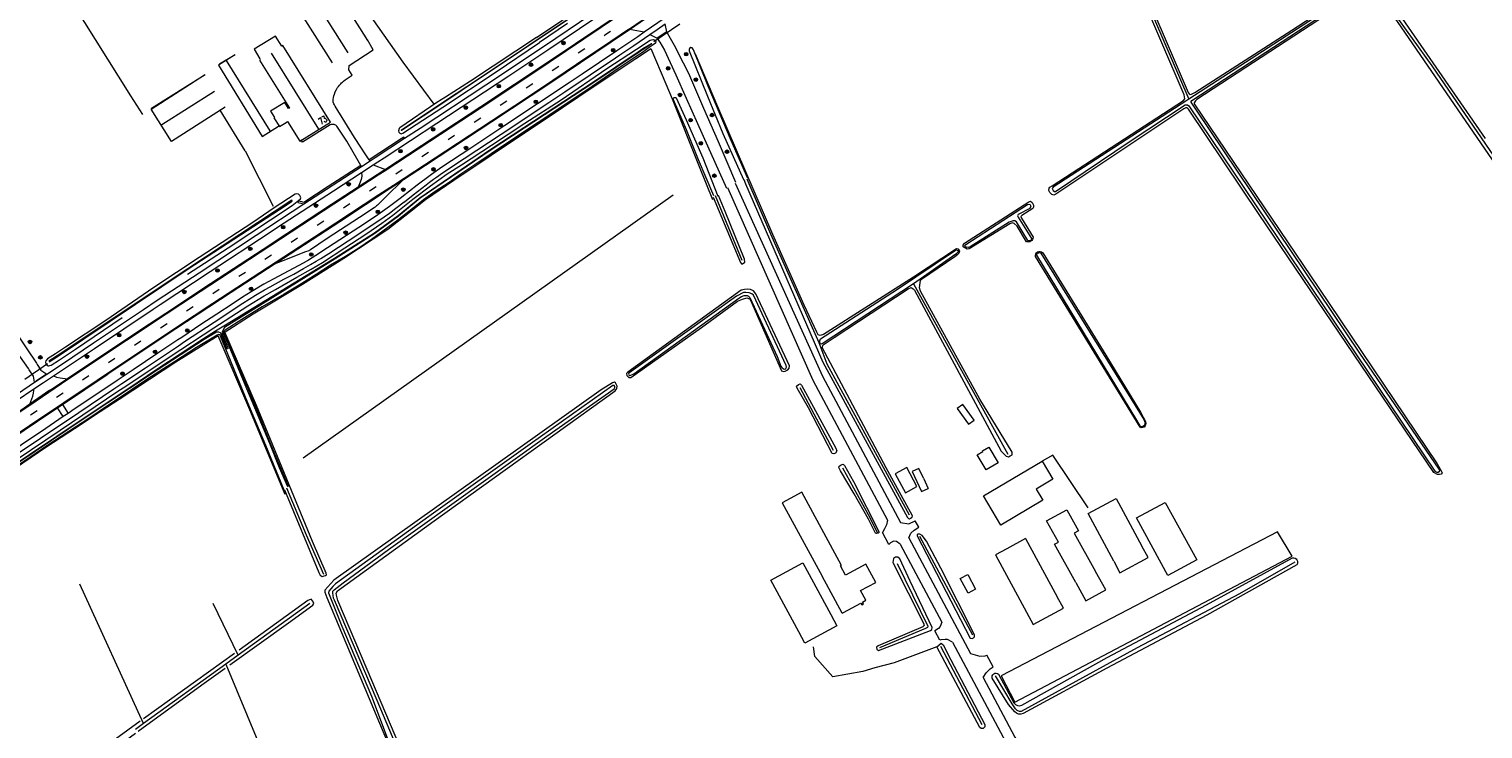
# Model space of a CAD drawing. Extents: x 177628 to 188968, y 384226 to 390673.
# Tile 370 of 393: x 186249 to 186807, y 388112 to 388380. Entities that reach past the tile are written whole.
import ezdxf

# ---------------------------------------------------------------- set-up
doc = ezdxf.new("R2010")
doc.units = 0
doc.linetypes.add('VW-3-9_STREEP', pattern=[12, 3, -9])
for name, color, linetype, lineweight in [('2901', 253, 'Continuous', 13), ('4502', 253, 'Continuous', 13), ('B-AF-CULT-GD', 253, 'HEKWERK', 13), ('B-AF-RAST-GD', 253, 'HEKWERK', 13), ('B-BP-BOOM-GD', 253, 'Continuous', 13), ('B-GB-BOUW-GD', 14, 'Continuous', 13), ('B-GB-NOKL-GD', 14, 'Continuous', 13), ('B-MK-ASSTRP-GD', 253, 'VW-3-9_STREEP', 13), ('B-MK-DRIEH-GD', 253, 'VW-HAAIETAND50-L-B', 13), ('B-MK-STRP-GD', 253, 'Continuous', 13), ('B-TR-SLOO-GD', 253, 'Continuous', 13), ('B-VH-FPAD-GD', 8, 'Continuous', 13), ('B-VH-GOOT-GD', 253, 'Continuous', 13), ('B-VH-HFDR-GD', 8, 'Continuous', 13), ('B-VH-MATE-GD', 253, 'Continuous', 13), ('B-VH-OVRG-GD', 8, 'Continuous', 13), ('B-VH-PRKS-GD', 8, 'Continuous', 13), ('B-WT-HDUIK-GD', 253, 'Continuous', 13), ('B01_D', 14, 'Continuous', 9), ('B01_F', 14, 'Continuous', 9), ('B01_T', 14, 'Continuous', 9), ('B02_F', 14, 'Continuous', 9), ('B02_T', 14, 'Continuous', 9), ('B03_F', 14, 'Continuous', 9), ('B11_F', 14, 'Continuous', 9), ('B11_S', 14, 'Continuous', 9), ('B14_F', 14, 'Continuous', 9), ('T02_F', 253, 'RASTER', 9), ('T03_F', 253, 'Continuous', 9), ('T04_F', 253, 'HAAG', 9), ('T07_F', 253, 'Continuous', 9), ('T09_F', 253, 'Continuous', 9), ('T22_F', 253, 'Continuous', 9), ('V06_F', 8, 'Continuous', 9), ('V06_T', 8, 'Continuous', 9), ('W01_F', 253, 'Continuous', 9)]:
    doc.layers.add(name, color=color, linetype=linetype, lineweight=lineweight)
doc.styles.add('ROMANS', font='ROMANS.shx', dxfattribs={"oblique": 45})
doc.linetypes.add('HAAG', pattern='A,4,-1,[5,TOPOCAD.SHX,S=0.35,R=0,X=-0.35,Y=-0.35],-1', length=6)
doc.linetypes.add('HEKWERK', pattern='A,7,-1.5,[1,ProvNB.shx,S=0.75,R=0,X=0,Y=0],-1.5', length=10)
doc.linetypes.add('RASTER', pattern='A,4,-1,[4,TOPOCAD.SHX,S=0.5,R=0,X=-0.5,Y=0],-1', length=6)
doc.linetypes.add('VW-HAAIETAND50-L-B', pattern='A,0,-0.5,[138,NLCS.SHX,S=1,R=0,X=-0.625,Y=0],-0.5', length=1)

# ---------------------------------------------------------------- blocks, each defined once
blk = doc.blocks.new('2901_2901', base_point=(177628.113717, 385871.174588))
at = {"layer": '2901'}
for radius in [0.675, 0.45, 0.225]:
    blk.add_circle((177628.113717, 385871.174588), radius, dxfattribs=at)

msp = doc.modelspace()

# ---------------------------------------------------------------- linework, layer by layer
at = {"layer": 'B-AF-CULT-GD', "flags": 128}
msp.add_lwpolyline([(186331.495, 388333.715), (186342.258, 388312.368)], dxfattribs=at)
at = {"layer": 'B-AF-RAST-GD', "flags": 128}
for points in [[(186369.255, 388400.197), (186392.034, 388367.742), (186403.83, 388351.594)], [(186447.018, 388346.097), (186465.849, 388358.773), (186481.47, 388369.16), (186483.207, 388370.321), (186487.202, 388372.989), (186493.005, 388359.38), (186495.376, 388353.685)], [(186495.376, 388353.685), (186505.793, 388327.594), (186510.88, 388314.954)], [(186331.495, 388333.715), (186321.833, 388349.286)], [(186348.097, 388204.592), (186340.821, 388222.217), (186332.876, 388241.876), (186326.098, 388257.482), (186323.404, 388263.859), (186334.498, 388271.022), (186353.501, 388282.481), (186369.38, 388292.396), (186386.18, 388303.597), (186394.508, 388310.041), (186400.736, 388314.98), (186411.607, 388322.405), (186421.601, 388329.064), (186430.254, 388334.991), (186447.018, 388346.097)], [(186346.862, 388201.645), (186333.269, 388234.134), (186321.129, 388262.547), (186304.793, 388252.483), (186294.763, 388245.891), (186288.293, 388241.624), (186285.611, 388239.856), (186275.768, 388233.412), (186265.97, 388226.847), (186255.387, 388219.919), (186243.251, 388211.833), (186232.686, 388204.867), (186226.191, 388200.452), (186216.461, 388193.786), (186208.098, 388188.316)]]:
    msp.add_lwpolyline(points, dxfattribs=at)
at = {"layer": 'B-GB-BOUW-GD', "flags": 128}
for points in [[(186364.957, 388367.501), (186336.364, 388412.837), (186344.513, 388418.078), (186342.536, 388421.22), (186347.832, 388424.579), (186378.375, 388376.008)], [(186337.021, 388368.524), (186348.453, 388350.038), (186348.097, 388349.87), (186346.626, 388352.273), (186341.234, 388348.873), (186342.745, 388346.469), (186342.486, 388346.29), (186344.608, 388342.984), (186347.147, 388344.597), (186347.704, 388344.916), (186352.454, 388337.31), (186364.185, 388344.616), (186345.933, 388374.104), (186345.588, 388373.921), (186343.126, 388377.758), (186334.896, 388372.672), (186337.124, 388368.972), (186337.271, 388368.718)], [(186327.383, 388370.39), (186321.2, 388366.583), (186337.969, 388339.207), (186344.213, 388343.106)], [(186323.784, 388350.464), (186303.19, 388337.283), (186295.363, 388349.697), (186315.85, 388362.829)]]:
    msp.add_lwpolyline(points, dxfattribs=at)
at = {"layer": 'B-GB-NOKL-GD', "flags": 128}
for points in [[(186370.961, 388371.354), (186342.524, 388416.512)], [(186341.495, 388371.121), (186359.563, 388341.951)], [(186341.058, 388341.369), (186324.33, 388368.31)], [(186319.701, 388356.493), (186299.472, 388343.602)]]:
    msp.add_lwpolyline(points, dxfattribs=at)
at = {"layer": 'B-MK-ASSTRP-GD', "flags": 128}
msp.add_lwpolyline([(183944.412, 387070.458), (183952.02, 387071.296), (183963.432, 387072.6), (183973.755, 387073.811), (183985.142, 387075.148), (183997.902, 387076.643), (184007.149, 387077.803), (184012.738, 387078.504), (184015.866, 387078.896), (184023.787, 387079.902), (184031.733, 387080.99), (184038.514, 387081.946), (184046.324, 387083.075), (184052.616, 387084.079), (184062.372, 387085.69), (184070.358, 387087.095), (184078.883, 387088.72), (184087.355, 387090.364), (184096.7, 387092.235), (184103.899, 387093.77), (184111.252, 387095.404), (184111.425, 387095.442), (184123.771, 387098.311), (184141.375, 387102.722), (184156.811, 387106.905), (184172.406, 387111.313), (184186.27, 387115.349), (184204.637, 387120.724), (184207.727, 387121.634), (184232.843, 387129.032), (184261.594, 387137.507), (184282.846, 387143.719), (184303.661, 387149.86), (184329.525, 387157.49), (184363.913, 387167.629), (184386.852, 387174.392), (184399.561, 387178.199), (184421.138, 387184.662), (184444.005, 387191.692), (184478.045, 387202.775), (184494.748, 387208.642), (184494.795, 387208.659), (184523.173, 387218.628), (184556.574, 387231.119), (184568.123, 387235.659), (184581.873, 387241.073), (184588.922, 387243.903), (184593.818, 387245.869), (184604.923, 387250.423), (184615.77, 387254.954), (184627.213, 387259.841), (184637.793, 387264.424), (184640.053, 387265.403), (184649.118, 387269.411), (184659.082, 387273.839), (184668.953, 387278.291), (184679.316, 387283.034), (184680.524, 387283.598), (184689.441, 387287.756), (184701.045, 387293.259), (184707.642, 387296.431), (184711.53, 387298.3), (184722.574, 387303.686), (184732.981, 387308.85), (184744.376, 387314.625), (184757.465, 387321.371), (184764.891, 387325.23), (184769.978, 387327.929), (184772.279, 387329.149), (184779.804, 387333.137), (184788.663, 387337.88), (184796.924, 387342.374), (184806.667, 387347.717), (184820.048, 387355.183), (184832.827, 387362.444), (184841.52, 387367.432), (184852.236, 387373.672), (184857.149, 387376.589), (184862.643, 387379.851), (184875.281, 387387.456), (184888.489, 387395.43), (184901.182, 387403.142), (184912.27, 387409.862), (184924.556, 387417.313), (184935.934, 387424.236), (184942.669, 387428.329), (184949.693, 387432.598), (184962.622, 387440.407), (184975.889, 387448.482), (184988.19, 387455.933), (185001.979, 387464.296), (185015.043, 387472.229), (185028.182, 387480.188), (185030.347, 387481.499), (185044.149, 387489.84), (185073.274, 387507.538), (185096.242, 387521.471), (185113.689, 387532.026), (185114.259, 387532.371), (185120.036, 387535.878), (185131.893, 387543.117), (185146.548, 387552), (185161.393, 387560.989), (185172.777, 387567.864), (185182.893, 387573.996), (185193.695, 387580.423), (185199.264, 387583.686), (185204.585, 387586.804), (185212.923, 387591.643), (185221.14, 387596.338), (185232.105, 387602.57), (185240.882, 387607.498), (185249.419, 387612.192), (185257.663, 387616.673), (185269.427, 387623.04), (185286.671, 387632.329), (185294.499, 387636.546), (185316.587, 387648.416), (185329.692, 387655.461), (185348.253, 387665.478), (185369.366, 387676.846), (185374.563, 387679.641), (185390.424, 387688.172), (185400.986, 387693.869), (185422.114, 387705.266), (185443.177, 387716.608), (185462.76, 387727.158), (185466.73, 387729.298), (185497.075, 387745.679), (185513.336, 387754.404), (185525.616, 387760.989), (185535.704, 387766.436), (185545.139, 387771.54), (185550.773, 387774.601), (185554.252, 387776.491), (185561.636, 387780.477), (185568.948, 387784.48), (185577.123, 387788.996), (185586.07, 387793.974), (185595.122, 387799.084), (185603.096, 387803.642), (185613.748, 387809.838), (185622.033, 387814.709), (185629.021, 387818.899), (185635.198, 387822.604), (185637.515, 387824.01), (185644.061, 387827.983), (185652.489, 387833.182), (185661.818, 387838.964), (185670.926, 387844.668), (185679.882, 387850.337), (185691.271, 387857.643), (185699.088, 387862.764), (185706.4, 387867.567), (185719.727, 387876.444), (185721.675, 387877.754), (185729.973, 387883.334), (185732.242, 387884.86), (185738.299, 387888.973), (185757.89, 387902.042), (185765.768, 387907.38), (185804.927, 387933.722), (185805.444, 387934.069), (185845.245, 387960.79), (185875.094, 387980.841), (185887.944, 387989.473), (185905.016, 388000.94), (185940.462, 388024.767), (185970.341, 388044.898), (185970.919, 388045.287), (185982.816, 388053.292), (186020.236, 388078.437), (186053.905, 388101.084), (186060.105, 388105.254), (186099.969, 388132.042), (186136.894, 388156.876), (186139.014, 388158.302), (186178.944, 388185.13), (186211.32, 388206.914), (186219.794, 388212.613), (186258.815, 388238.852), (186294.99, 388263.063), (186302.966, 388268.318), (186324.939, 388282.795), (186354.934, 388302.418), (186384.967, 388322.047), (186386.61, 388323.124), (186415.006, 388341.733), (186447.357, 388363.161), (186469.928, 388378.422), (186487.988, 388390.634), (186522.539, 388414.381), (186552.061, 388434.794), (186552.375, 388435.011), (186591.589, 388462.132), (186621.245, 388482.669), (186634.606, 388491.916), (186650.955, 388503.231), (186680.626, 388523.721), (186716.861, 388548.786), (186720.265, 388551.141), (186761.12, 388579.373), (186799.113, 388605.659), (186800.413, 388606.558), (186843.546, 388636.4), (186881.346, 388662.561), (186902.899, 388677.477), (186914.87, 388685.771), (186928.834, 388695.48), (186943.945, 388706.066), (186956.492, 388714.945), (186962.785, 388719.488), (186972.094, 388726.208), (186986.385, 388736.608), (186999.405, 388746.231), (187012.404, 388755.989), (187025.791, 388766.134), (187038.048, 388775.406), (187042.93, 388779.107), (187049.596, 388784.161), (187059.688, 388791.795), (187070.007, 388799.64), (187080.386, 388807.484), (187091.627, 388815.999), (187104.113, 388825.452), (187116.189, 388834.57), (187122.69, 388839.475), (187124.579, 388840.901), (187128.403, 388843.794), (187136.942, 388850.255), (187152.391, 388861.968), (187156.649, 388865.209), (187165.198, 388871.66), (187172.972, 388877.552), (187180.679, 388883.391), (187187.857, 388888.815), (187194.476, 388893.815), (187200.809, 388898.618), (187202.426, 388899.838), (187207.173, 388903.419), (187213.258, 388907.982), (187220.155, 388913.104), (187226.601, 388917.892), (187234.132, 388923.385), (187241.035, 388928.349), (187247.153, 388932.714), (187253.715, 388937.328), (187259.552, 388941.389), (187265.664, 388945.606), (187271.763, 388949.75), (187279.179, 388954.712), (187284.034, 388957.938), (187288.001, 388960.573), (187296.417, 388966.088), (187304.113, 388971.043), (187312.488, 388976.371), (187321.175, 388981.845), (187329.2, 388986.794), (187336.423, 388991.171), (187347.234, 388997.666), (187355.385, 389002.491), (187364.617, 389007.889), (187369.274, 389010.564), (187373.351, 389012.906), (187383.55, 389018.746), (187391.354, 389023.182), (187399.729, 389027.947), (187409.043, 389033.149), (187417.7, 389037.939), (187425.952, 389042.506), (187435.215, 389047.522), (187443.298, 389051.859), (187449.185, 389054.994), (187456.297, 389058.639), (187463.273, 389062.161), (187471.291, 389066.134), (187479.197, 389069.969), (187486.731, 389073.532), (187495.836, 389077.681), (187502.129, 389080.449), (187505.366, 389081.872), (187515.302, 389086.134), (187524.74, 389090.108), (187533.55, 389093.818), (187544.216, 389098.293), (187548.392, 389100.027), (187552.912, 389101.905), (187561.746, 389105.557), (187569.799, 389108.937), (187579.694, 389113.029), (187589.404, 389117.045), (187600.626, 389121.678), (187611.176, 389126.036), (187620.579, 389129.941), (187627.506, 389132.811), (187635.464, 389136.159), (187640.702, 389138.397), (187642.123, 389139.004), (187649.209, 389142.094), (187655.76, 389144.998), (187661.931, 389147.773), (187666.965, 389150.098), (187673.133, 389153.049), (187678.06, 389155.479), (187685.805, 389159.33), (187693.353, 389163.127), (187700.589, 389166.873), (187710.043, 389171.904), (187717.972, 389176.292), (187724.462, 389179.979), (187729.627, 389183.021), (187730.532, 389183.554), (187736.361, 389187.049), (187741.741, 389190.353), (187747.177, 389193.778), (187753.716, 389197.979), (187760.089, 389202.175), (187766.168, 389206.249), (187773.118, 389210.99), (187778.727, 389214.924), (187784.459, 389219.069), (187789.352, 389222.66), (187795.124, 389226.932), (187800.154, 389230.719), (187806.175, 389235.283), (187811.497, 389239.481), (187812.14, 389239.988), (187816.945, 389243.825), (187823.942, 389249.6), (187830.458, 389254.877), (187837.294, 389260.699), (187843.444, 389266.007), (187848.199, 389270.121), (187854.933, 389275.94), (187861.712, 389281.812), (187869.164, 389288.253), (187876.351, 389294.48), (187884.405, 389301.452), (187887.829, 389304.422), (187888.334, 389304.861), (187889.364, 389305.754), (187892.772, 389308.696), (187897.265, 389312.503), (187901.072, 389315.671), (187905.63, 389319.389), (187910.153, 389323.072), (187914.275, 389326.394), (187918.745, 389329.944), (187922.394, 389332.834), (187926.332, 389335.907), (187929.595, 389338.428), (187933.176, 389341.134), (187936.658, 389343.755), (187940.773, 389346.797), (187945.751, 389350.425), (187949.016, 389352.775), (187952.932, 389355.569), (187956.47, 389358.093), (187959.735, 389360.384), (187964.174, 389363.496), (187967.993, 389366.149), (187971.877, 389368.808), (187976.082, 389371.666), (187982.065, 389375.666)], dxfattribs=at)
at = {"layer": 'B-MK-DRIEH-GD', "flags": 128}
for points in [[(186254.763, 388247.63), (186251.181, 388245.245)], [(186256.467, 388241.685), (186250.179, 388237.445)]]:
    msp.add_lwpolyline(points, dxfattribs=at)
at = {"layer": 'B-MK-STRP-GD', "flags": 128}
for points in [[(186448.194, 388367.679), (186468.115, 388381.101), (186474.678, 388385.523), (186497.802, 388401.31), (186520.714, 388417.087), (186543.655, 388432.963), (186550.51, 388437.705), (186570.034, 388451.21), (186593.853, 388467.696), (186617.181, 388483.839), (186632.745, 388494.607), (186638.076, 388498.295), (186664.205, 388516.366), (186677.097, 388525.272)], [(186478.566, 388380.23), (186493.487, 388390.38)], [(186478.566, 388380.23), (186471.797, 388375.659), (186458.708, 388366.822), (186449.543, 388360.676)], [(186263.442, 388245.929), (186285.917, 388260.969), (186301.156, 388271.056), (186306.768, 388274.77), (186325.33, 388286.966), (186345.046, 388299.891), (186365.511, 388313.28), (186382.53, 388324.396), (186384.805, 388325.883), (186402.352, 388337.354), (186422.063, 388350.315), (186437.259, 388360.358), (186448.194, 388367.679)], [(186449.543, 388360.676), (186434.92, 388350.956), (186408.463, 388333.511), (186388.393, 388320.397), (186382.828, 388316.761), (186360.991, 388302.484), (186343.366, 388290.949), (186319.098, 388275.033), (186304.775, 388265.584), (186295.46, 388259.439), (186274.651, 388245.514), (186248.719, 388228.097), (186230.735, 388215.991), (186221.633, 388209.878), (186213.666, 388204.528)], [(186248.809, 388236.04), (186263.442, 388245.929)], [(186211.957, 388211.29), (186217.967, 388215.33), (186238.917, 388229.412), (186248.809, 388236.04)]]:
    msp.add_lwpolyline(points, dxfattribs=at)
at = {"layer": 'B-TR-SLOO-GD', "flags": 128}
for points in [[(186580.053, 388469.703), (186580.228, 388469.448), (186570.927, 388462.727), (186552.551, 388450.232), (186546.867, 388446.358), (186523.736, 388430.554), (186483.919, 388403.344), (186476.856, 388398.512), (186440.527, 388374.148), (186421.016, 388361.124), (186408.049, 388352.535), (186391.504, 388341.41), (186391.383, 388341.593), (186407.937, 388352.785), (186421.003, 388361.305), (186440.393, 388374.272), (186476.692, 388398.733), (186483.825, 388403.486), (186523.59, 388430.766), (186546.645, 388446.533), (186552.408, 388450.474), (186570.736, 388463.005)], [(186443.296, 388377.19), (186463.192, 388390.476)], [(186455.223, 388382.566), (186444.448, 388375.309)], [(186237.745, 388209.717), (186269.979, 388231.32), (186286.812, 388242.564), (186297.566, 388249.748), (186315.481, 388261.596), (186320.076, 388264.543), (186321.999, 388265.717), (186323.867, 388266.782), (186365.789, 388292.397), (186381.135, 388302.194), (186390.136, 388308.799), (186398.463, 388315.638), (186425.409, 388334.065), (186438.431, 388342.576), (186465.121, 388360.16), (186482.278, 388371.697), (186484.083, 388372.911), (186487.476, 388374.889), (186487.589, 388374.693), (186484.302, 388372.575), (186482.496, 388371.375), (186465.313, 388359.96), (186438.593, 388342.359), (186425.5, 388333.768), (186398.625, 388315.421), (186390.286, 388308.536), (186381.268, 388301.961), (186365.985, 388292.122), (186323.47, 388265.782), (186322.468, 388263.953), (186322.659, 388263.477), (186324.977, 388257.712)], [(186443.296, 388377.19), (186435.318, 388371.921), (186417.906, 388360.449), (186408.381, 388354.302), (186405.065, 388352.247), (186390.801, 388342.45), (186390.573, 388342.19), (186390.264, 388341.341), (186390.433, 388340.77), (186390.806, 388340.383), (186391.35, 388340.224), (186391.958, 388340.447), (186407.285, 388350.445), (186427.405, 388363.771), (186444.448, 388375.309)], [(186452.829, 388353.297), (186470.338, 388365.238), (186481.638, 388372.646), (186486.939, 388376.122), (186487.506, 388376.339), (186488.172, 388376.393), (186488.698, 388376.201), (186488.999, 388375.983), (186489.17, 388375.498), (186488.934, 388375.029), (186488.107, 388374.306), (186486.564, 388373.303), (186483.94, 388371.442), (186482.911, 388370.759), (186480.731, 388369.314), (186474.703, 388365.265), (186464.642, 388358.422), (186451.841, 388349.765)], [(186524.383, 388323.009), (186518.018, 388337.602), (186509.172, 388358.482), (186503.508, 388372.501), (186503.092, 388373.211), (186502.577, 388373.301), (186502.091, 388372.927), (186501.968, 388372.528), (186501.86, 388372.035), (186508.923, 388354.646), (186514.831, 388340.265), (186522.773, 388322.588)], [(186218.223, 388197.889), (186238.106, 388211.336), (186260.411, 388226.424), (186282.535, 388241.295), (186285.605, 388243.331), (186302.666, 388254.649), (186319.439, 388265.721), (186332.423, 388274.072), (186338.754, 388277.93), (186343.16, 388280.399), (186351.32, 388285.131), (186356.774, 388288.25), (186361.115, 388290.764), (186369.719, 388296.425), (186377.783, 388301.64), (186383.93, 388305.817), (186388.166, 388308.889), (186395.885, 388315.05), (186402.583, 388320.156), (186408.975, 388324.772), (186414.461, 388328.24), (186426.027, 388335.863), (186438.788, 388344.334), (186452.829, 388353.297)], [(186511.337, 388316.424), (186505.553, 388330.247), (186500.827, 388341.726), (186495.836, 388353.211), (186495.765, 388353.601), (186495.98, 388354.091), (186496.652, 388354.174), (186496.953, 388353.985), (186500.767, 388345.506), (186507.1, 388330.921), (186512.866, 388316.227)], [(186451.841, 388349.765), (186436.042, 388339.297), (186425.874, 388332.482), (186419.671, 388328.225), (186414.284, 388324.714), (186409.725, 388321.554), (186404.426, 388318.065), (186399.918, 388314.836), (186396.09, 388311.828), (186390.058, 388307.066), (186384.37, 388302.794), (186379.943, 388299.631), (186375.121, 388296.289), (186370.013, 388293.089), (186364.27, 388289.696), (186358.745, 388286.128), (186352.142, 388282.045), (186346.49, 388278.559), (186337.983, 388273.701), (186330.181, 388268.847), (186324.14, 388265.026), (186323.608, 388264.618), (186323.18, 388264.121), (186323.071, 388263.865), (186323.049, 388263.716)], [(186309.304, 388286.304), (186324.902, 388296.368), (186349.45, 388312.723), (186352.653, 388315.185), (186352.792, 388315.582), (186352.705, 388316.006), (186352.404, 388316.524), (186351.89, 388316.967), (186351.319, 388317.102), (186350.711, 388317.056), (186342.553, 388311.757), (186334.457, 388306.164), (186313.828, 388292.729), (186296.412, 388281.125), (186277.946, 388268.536), (186262.443, 388258.267), (186258.637, 388255.754), (186255.55, 388253.717), (186254.891, 388253.031), (186254.755, 388252.452), (186254.92, 388251.867), (186255.119, 388251.561), (186255.429, 388251.319), (186255.734, 388251.152), (186256.056, 388251.123), (186256.449, 388251.185), (186256.982, 388251.292), (186260.222, 388253.444), (186266.316, 388257.493), (186284.26, 388269.627)], [(186256.243, 388252.577), (186259.377, 388254.675), (186309.64, 388288.319), (186347.156, 388312.776), (186349.505, 388314.391), (186349.358, 388314.695), (186309.47, 388288.402), (186259.234, 388254.884), (186256.138, 388252.819)], [(186321.747, 388262.931), (186321.709, 388262.986), (186321.417, 388263.087), (186320.979, 388263.027), (186320.661, 388262.923), (186312.789, 388258.13), (186304.311, 388252.663), (186294.039, 388246.076), (186287.824, 388241.922), (186286.868, 388241.282), (186279.013, 388235.99), (186271.41, 388230.866), (186263.805, 388225.834), (186255.287, 388220.308), (186247.113, 388214.793), (186240.514, 388210.344), (186231.913, 388204.539), (186223.361, 388198.893), (186214.259, 388192.721)], [(186324.577, 388257.398), (186323.25, 388260.742), (186322.201, 388263.202), (186321.989, 388263.699), (186321.373, 388263.955), (186320.421, 388264.011), (186315.75, 388261.259), (186297.692, 388249.48), (186287.066, 388242.403), (186270.084, 388231.091), (186237.942, 388209.463)], [(186346.375, 388203.348), (186339.353, 388220.452), (186332.49, 388236.906), (186324.924, 388255.25), (186322.052, 388262.488), (186321.838, 388262.799), (186321.747, 388262.931)], [(186323.049, 388263.716), (186323.111, 388263.57), (186327.135, 388254.116), (186332.032, 388242.362), (186340.756, 388221.351), (186344.545, 388212.005), (186347.768, 388204.698)]]:
    msp.add_lwpolyline(points, dxfattribs=at)
at = {"layer": 'B-VH-FPAD-GD', "flags": 128}
for points in [[(186447.69, 388372.51), (186465.714, 388384.651), (186469.987, 388387.529), (186480.862, 388394.888), (186482.95, 388396.301), (186488.327, 388399.94), (186510.212, 388415.062), (186534.792, 388432.04), (186548.073, 388441.224), (186550.904, 388443.182), (186557.46, 388447.716), (186581.741, 388464.457), (186592.094, 388471.629), (186595.747, 388474.16), (186599.005, 388476.416), (186620.723, 388491.439), (186630.33, 388498.1), (186648.94, 388511.004), (186668.934, 388524.847), (186672.343, 388527.237), (186675.647, 388529.623), (186676.214, 388530.045)], [(186680.943, 388514.708), (186662.482, 388501.99), (186644.262, 388489.41), (186638.902, 388485.702), (186623.431, 388475), (186604.609, 388461.893), (186603.603, 388461.202), (186585.631, 388448.856), (186574.2, 388440.915), (186567.883, 388436.526), (186556.662, 388428.821), (186550.048, 388424.279), (186533.057, 388412.458), (186514.515, 388399.696), (186496.786, 388387.502), (186492.758, 388384.749), (186484.669, 388379.221), (186482.138, 388377.491), (186474.188, 388372.126), (186460.817, 388363.102), (186456.19, 388359.999)], [(186446.023, 388373.792), (186464.599, 388386.298)], [(186454.242, 388356.353), (186473.615, 388369.369), (186475.284, 388370.505), (186480.629, 388374.141), (186486.826, 388378.356), (186489.615, 388380.253), (186492.733, 388382.384)], [(186203.657, 388213.189), (186214.508, 388220.474), (186239.614, 388237.331), (186244.081, 388240.341), (186250.643, 388244.763), (186255.267, 388247.879), (186261.279, 388251.904), (186273.245, 388259.917), (186292.415, 388272.75), (186297.718, 388276.254), (186313.768, 388286.86), (186335.651, 388301.209), (186353.995, 388313.263), (186376.161, 388327.673), (186379.388, 388329.79), (186381.39, 388331.103), (186392.668, 388338.5), (186398.607, 388342.395), (186423.911, 388359.06), (186446.023, 388373.792)], [(186207.083, 388213.148), (186215.595, 388218.858), (186229.848, 388228.418), (186250.381, 388242.21), (186254.067, 388244.686), (186257.82, 388247.206), (186273.561, 388257.78), (186296.083, 388272.813), (186298.804, 388274.611), (186318.074, 388287.343), (186340.737, 388302.197), (186343.934, 388304.292), (186365.435, 388318.339), (186376.121, 388325.334), (186380.624, 388328.28), (186382.454, 388329.478), (186384.796, 388331.011), (186405.081, 388344.274), (186432.679, 388362.51), (186447.69, 388372.51)], [(186456.19, 388359.999), (186431.195, 388343.42), (186418.075, 388334.741), (186406.957, 388327.409), (186403.023, 388324.628), (186402.423, 388324.204), (186397.434, 388320.428), (186391.558, 388315.822), (186391.443, 388315.735), (186386.866, 388312.248), (186382.398, 388309.023), (186377.655, 388305.861), (186363.103, 388296.347), (186358.531, 388293.422), (186355.749, 388291.721), (186353.732, 388290.58), (186350.141, 388288.61), (186346.08, 388286.441), (186342.464, 388284.493), (186338.637, 388282.396), (186333.762, 388279.501), (186330.435, 388277.403), (186326.798, 388275.072), (186320.613, 388270.986), (186314.456, 388266.906), (186307.132, 388262.02), (186305.619, 388261.011), (186297.988, 388255.919), (186288.448, 388249.557), (186282.287, 388245.437), (186277.186, 388242.025), (186265.856, 388234.455), (186263.452, 388232.838), (186261.618, 388231.605), (186254.89, 388227.079), (186236.172, 388214.476)], [(186234.651, 388211.104), (186252.859, 388223.348), (186267.566, 388233.192), (186281.025, 388242.233), (186284.097, 388244.288), (186293.148, 388250.341), (186305.856, 388258.794), (186308.222, 388260.371), (186319.508, 388267.895), (186330.543, 388275.099), (186335.447, 388278.209), (186338.862, 388280.237), (186341.062, 388281.466), (186346.315, 388284.31), (186350.086, 388286.322), (186353.904, 388288.43), (186356.584, 388289.964), (186358.782, 388291.245), (186360.447, 388292.308), (186363.534, 388294.265), (186371.043, 388299.148), (186381.263, 388305.914), (186384.763, 388308.286), (186386.83, 388309.783), (186389.288, 388311.611), (186392.544, 388314.052), (186392.636, 388314.121), (186395.965, 388316.732), (186400.924, 388320.633), (186402.215, 388321.64), (186403.76, 388322.764), (186404.897, 388323.603), (186407.247, 388325.19), (186415.572, 388330.74), (186429.675, 388340.025), (186448.057, 388352.192), (186454.242, 388356.353)]]:
    msp.add_lwpolyline(points, dxfattribs=at)
at = {"layer": 'B-VH-GOOT-GD', "flags": 128}
for points in [[(186392.668, 388338.5), (186392.384, 388338.917), (186391.359, 388338.247), (186379.094, 388330.226)], [(186375.918, 388328.087), (186363.332, 388319.947), (186354.422, 388314.12), (186353.977, 388313.828), (186351.874, 388314.413), (186351.714, 388313.793), (186353.995, 388313.263)]]:
    msp.add_lwpolyline(points, dxfattribs=at)
at = {"layer": 'B-VH-HFDR-GD', "flags": 128}
for points in [[(186676.505, 388525.132), (186652.053, 388508.249), (186632.619, 388494.789), (186624.67, 388489.284), (186603.099, 388474.356), (186601.172, 388473.023), (186591.445, 388466.299), (186581.23, 388459.236), (186557.014, 388442.432), (186554.266, 388440.536), (186550.398, 388437.867), (186534.262, 388426.732), (186512.646, 388411.801), (186485.209, 388392.966), (186483.248, 388391.62), (186467.973, 388381.311), (186448.12, 388367.912)], [(186448.829, 388359.942), (186471.903, 388375.503), (186478.999, 388380.288), (186493.722, 388390.324), (186514.973, 388404.871), (186536.029, 388419.439), (186554.357, 388432.15), (186559.264, 388435.552), (186572.039, 388444.375), (186583.803, 388452.499), (186601.277, 388464.565), (186602.261, 388465.245), (186606.299, 388468.033), (186636.61, 388489.017), (186645.056, 388494.864), (186677.941, 388517.528)], [(186448.12, 388367.912), (186421.957, 388350.535), (186385.274, 388326.522), (186384.653, 388326.115), (186374.892, 388319.714), (186364.668, 388313.01), (186343.005, 388298.828), (186341.344, 388297.741), (186315.253, 388280.627), (186301.036, 388271.237), (186291.401, 388264.874), (186263.258, 388246.083), (186248.818, 388236.306), (186244.049, 388233.078), (186235.04, 388227.041), (186217.87, 388215.474), (186211.88, 388211.44)], [(186213.094, 388203.884), (186221.752, 388209.701), (186236.59, 388219.671), (186256.839, 388233.273), (186259.356, 388234.96), (186261.3, 388236.264), (186278.537, 388247.819), (186279.142, 388248.225), (186303.118, 388264.223), (186304.899, 388265.396), (186326.109, 388279.358), (186342.65, 388290.166), (186346.125, 388292.436), (186367.748, 388306.564), (186387.145, 388319.322), (186388.514, 388320.213), (186392.302, 388322.677), (186400.678, 388328.126), (186405.998, 388331.586), (186426.202, 388344.932), (186448.829, 388359.942)]]:
    msp.add_lwpolyline(points, dxfattribs=at)
at = {"layer": 'B-VH-MATE-GD', "flags": 128}
msp.add_lwpolyline([(186493.339, 388379.417), (186489.655, 388376.884)], dxfattribs=at)
at = {"layer": 'B-VH-OVRG-GD', "flags": 128}
for points in [[(186484.669, 388379.221), (186478.999, 388380.288)], [(186493.339, 388379.417), (186492.733, 388382.384)], [(186378.076, 388331.743), (186373.38, 388338.736), (186365.986, 388350.765), (186365.695, 388351.333), (186365.498, 388351.75), (186365.277, 388352.352), (186365.198, 388352.76), (186365.228, 388353.384), (186365.335, 388354.079), (186365.455, 388354.753), (186365.708, 388355.368), (186366.028, 388356.26), (186366.519, 388357.219), (186366.957, 388357.967), (186367.228, 388358.393), (186367.635, 388358.888), (186368.153, 388359.424), (186368.466, 388359.75), (186368.765, 388360.044), (186369.187, 388360.428), (186369.799, 388360.954), (186372.482, 388362.736), (186371.212, 388364.795), (186371.448, 388366.446), (186380.602, 388372.492), (186378.381, 388376.242)], [(186486.826, 388378.356), (186489.655, 388376.884)], [(186489.655, 388376.884), (186490.475, 388375.546), (186490.598, 388375.345)], [(186490.598, 388375.345), (186492.418, 388372.375), (186496.816, 388362.811), (186500.796, 388353.93), (186505.117, 388344.178), (186508.907, 388335.606), (186516.179, 388319.266)], [(186494.258, 388377.751), (186494.122, 388377.998), (186493.339, 388379.417)], [(186519.854, 388321.445), (186513.115, 388337.053), (186507.555, 388349.922), (186501.795, 388363.369), (186499.726, 388367.335), (186496.263, 388374.128), (186494.258, 388377.751)], [(186374.905, 388329.816), (186370.498, 388337.336), (186366.709, 388343.086), (186366.249, 388343.469), (186365.912, 388343.684), (186365.569, 388343.752), (186365.13, 388343.777), (186364.714, 388343.754), (186364.463, 388343.729), (186364.12, 388343.677), (186353.451, 388337.014), (186352.827, 388337.863)], [(186376.161, 388327.673), (186375.918, 388328.087), (186374.905, 388329.816)], [(186379.388, 388329.79), (186379.094, 388330.226), (186378.076, 388331.743)], [(186376.121, 388325.334), (186376.23, 388323.924), (186376.024, 388322.622), (186375.378, 388321.045), (186374.892, 388319.714)], [(186380.624, 388328.28), (186385.274, 388326.522)], [(186248.544, 388249.565), (186248.224, 388250.028), (186240.03, 388261.869), (186227.883, 388279.744), (186217.076, 388296.334)], [(186219.492, 388298.84), (186231.615, 388281.315), (186247.584, 388257.662), (186251.329, 388252.067), (186251.61, 388251.647)], [(186251.61, 388251.647), (186253.063, 388249.477), (186255.267, 388247.879)], [(186250.643, 388244.763), (186250.209, 388247.159), (186248.544, 388249.565)], [(186257.82, 388247.206), (186259.097, 388246.708), (186260.448, 388246.447), (186263.258, 388246.083)], [(186248.818, 388236.306), (186249.892, 388239.451), (186250.245, 388240.613), (186250.31, 388241.594), (186250.381, 388242.21)], [(186261.618, 388231.605), (186259.356, 388234.96)], [(186261.3, 388236.264), (186263.452, 388232.838)]]:
    msp.add_lwpolyline(points, dxfattribs=at)
at = {"layer": 'B-VH-PRKS-GD', "flags": 128}
msp.add_lwpolyline([(186392.302, 388322.677), (186385.2, 388315.726), (186382.906, 388313.464), (186382.255, 388312.833), (186381.908, 388312.531), (186381.324, 388312.083), (186380.966, 388311.815), (186375.349, 388308.069), (186362.936, 388299.987), (186356.553, 388295.677), (186356.041, 388295.389), (186355.89, 388295.318), (186354.227, 388294.763), (186347.593, 388292.079), (186342.65, 388290.166)], dxfattribs=at)
at = {"layer": 'B-WT-HDUIK-GD', "flags": 128}
for points in [[(186488.374, 388375.693), (186498.341, 388382.382)], [(186246.866, 388246.023), (186255.563, 388252.038)]]:
    msp.add_lwpolyline(points, dxfattribs=at)
at = {"layer": 'B01_D', "linetype": 'Continuous'}
msp.add_lwpolyline([(186623.887, 388180.834), (186619.495, 388178.445), (186634.023, 388151.731), (186645.575, 388158.014), (186643.191, 388162.409)], dxfattribs=at)
at = {"layer": 'B01_F', "linetype": 'Continuous'}
msp.add_lwpolyline([(186631.076, 388184.744), (186623.887, 388180.834)], dxfattribs=at)
at = {"layer": 'B01_T', "linetype": 'Continuous'}
for points in [[(186637.398, 388214.482), (186641.492, 388207.564), (186635.088, 388203.772), (186637.635, 388199.473), (186621.558, 388189.954), (186614.918, 388201.169), (186637.398, 388214.482)], [(186561.185, 388156.409), (186567.776, 388159.981), (186568.15, 388159.292), (186568.773, 388159.629), (186568.392, 388160.33), (186569.744, 388161.062), (186567.737, 388164.763), (186573.523, 388167.903), (186569.705, 388174.946), (186561.902, 388170.715), (186559.993, 388174.238), (186560.364, 388174.441), (186545.113, 388202.576), (186540.732, 388200.2)], [(186540.732, 388200.2), (186537.615, 388198.509), (186552.907, 388170.308)], [(186560.612, 388156.099), (186561.185, 388156.409)]]:
    msp.add_lwpolyline(points, dxfattribs=at)
at = {"layer": 'B02_F', "linetype": 'Continuous'}
msp.add_lwpolyline([(186321.607, 388366.906), (186321.639, 388366.854)], dxfattribs=at)
at = {"layer": 'B02_T', "linetype": 'Continuous'}
for points in [[(186584.922, 388202.366), (186589.365, 388204.79), (186585.426, 388212.009), (186580.992, 388209.59), (186584.922, 388202.366)], [(186664.908, 388176.03), (186667.281, 388171.631), (186678.086, 388177.463), (186675.711, 388181.863)], [(186556.27, 388155.581), (186558.65, 388151.184), (186546.338, 388144.522), (186543.958, 388148.919)]]:
    msp.add_lwpolyline(points, dxfattribs=at)
at = {"layer": 'B03_F', "linetype": 'Continuous'}
msp.add_lwpolyline([(186733.366, 388177.962), (186727.805, 388187.329), (186621.72, 388132.061), (186626.917, 388121.914), (186733.366, 388177.962)], dxfattribs=at)
at = {"layer": 'B11_F', "linetype": 'Continuous'}
msp.add_lwpolyline([(186631.076, 388184.744), (186643.191, 388162.409)], dxfattribs=at)
at = {"layer": 'B11_S', "linetype": 'Continuous'}
msp.add_lwpolyline([(186560.612, 388156.099), (186552.907, 388170.308)], dxfattribs=at)
at = {"layer": 'B14_F', "linetype": 'Continuous'}
for points in [[(186327.659, 388370.474), (186327.601, 388370.569), (186321.607, 388366.906)], [(186295.597, 388349.847), (186295.478, 388350.037), (186316.113, 388362.936)], [(186604.779, 388234.642), (186609.15, 388228.648), (186611.304, 388230.218), (186606.933, 388236.212), (186604.779, 388234.642)], [(186616.995, 388219.85), (186620.548, 388213.879), (186615.879, 388211.101), (186612.452, 388216.861), (186614.66, 388218.174), (186614.534, 388218.386), (186616.995, 388219.85)], [(186591.81, 388207.898), (186590.047, 388211.645), (186587.503, 388210.449)], [(186587.503, 388210.449), (186591.113, 388202.776), (186593.615, 388203.953)], [(186591.81, 388207.898), (186593.615, 388203.953)], [(186650.328, 388167.83), (186642.16, 388182.585), (186643.638, 388183.403), (186639.128, 388191.549), (186646.89, 388195.846), (186651.399, 388187.7), (186649.767, 388186.797), (186657.938, 388172.041)], [(186664.908, 388176.03), (186655.04, 388194.323), (186665.839, 388200.152), (186675.711, 388181.863)], [(186673.649, 388192.727), (186684.584, 388198.645)], [(186684.584, 388198.645), (186696.737, 388176.528)], [(186696.737, 388176.528), (186685.659, 388170.533), (186673.649, 388192.727)], [(186543.958, 388148.919), (186533.206, 388168.783), (186545.517, 388175.447), (186556.27, 388155.581)], [(186608.838, 388170.899), (186611.818, 388165.332), (186608.971, 388163.795), (186605.991, 388169.361), (186608.838, 388170.899)], [(186650.328, 388167.83), (186654.211, 388160.817), (186661.82, 388165.03), (186657.938, 388172.041)]]:
    msp.add_lwpolyline(points, dxfattribs=at)
at = {"layer": 'T02_F', "linetype": 'RASTER'}
for points in [[(186648.298, 388206.655), (186641.545, 388216.76), (186637.398, 388214.482)], [(186597.004, 388143.19), (186580.602, 388137.021), (186573.19, 388135.055), (186568.568, 388133.687), (186557.031, 388131.613), (186550.155, 388139.487), (186549.65, 388143.148)]]:
    msp.add_lwpolyline(points, dxfattribs=at)
at = {"layer": 'T03_F', "linetype": 'Continuous'}
msp.add_lwpolyline([(186292.203, 388347.579), (186287.517, 388354.765), (186265.193, 388390.441)], dxfattribs=at)
at = {"layer": 'T04_F', "linetype": 'HAAG'}
msp.add_lwpolyline([(186655.045, 388196.602), (186648.298, 388206.655)], dxfattribs=at)
at = {"layer": 'T07_F', "linetype": 'Continuous'}
for points in [[(186664.488, 388421.335), (186693.765, 388353.53)], [(186764.371, 388397.973), (186787.013, 388366.359), (186832.883, 388299.172), (186844.64, 388282.085)], [(186523.985, 388322.905), (186533.188, 388301.759), (186551.632, 388260.084), (186554.742, 388251.888), (186586.332, 388193.924)], [(186495.703, 388316.589), (186353.688, 388215.619)], [(186522.313, 388291.51), (186512.008, 388316.338)], [(186587.995, 388282.546), (186624.3, 388217.161)], [(186544.416, 388242.792), (186557.213, 388218.733)], [(186560.806, 388211.871), (186570.677, 388193.987), (186574.209, 388186.936)], [(186347.287, 388204.232), (186354.838, 388186.198), (186361.503, 388171.023)], [(186590.381, 388185.664), (186610.7, 388147.76)], [(186581.722, 388175.201), (186593.574, 388151.132), (186593.391, 388150.564), (186592.639, 388150.179), (186575.015, 388142.734)], [(186734.364, 388175.708), (186713.125, 388163.485), (186673.91, 388142.735), (186629.42, 388118.35), (186628.749, 388118.351), (186627.887, 388118.735), (186627.121, 388119.311), (186625.878, 388121.324), (186619.47, 388132.064)], [(186292.427, 388113.671), (186267.992, 388167.233)], [(186328.837, 388139.979), (186319.212, 388159.869)], [(186356.259, 388159.793), (186328.837, 388139.979)], [(186328.837, 388139.979), (186324.103, 388136.558)], [(186598.404, 388143.402), (186614.219, 388113.294)], [(186324.103, 388136.558), (186292.427, 388113.671)], [(186324.103, 388136.558), (186376.666, 388009.879)], [(186292.427, 388113.671), (186289.395, 388111.483)]]:
    msp.add_lwpolyline(points, dxfattribs=at)
at = {"layer": 'T09_F', "linetype": 'Continuous'}
for points in [[(186665.422, 388421.508), (186672.23, 388405.777), (186693.467, 388356.09), (186693.817, 388355.519), (186694.233, 388355.271), (186694.691, 388355.39), (186695.97, 388356.045), (186733.325, 388379.964), (186763.166, 388399.631), (186764.264, 388400.078), (186765.117, 388399.765), (186766.21, 388398.306), (186807.476, 388338.343)], [(186695.783, 388351.681), (186743.628, 388280.898), (186789.007, 388213.467), (186790.548, 388210.796), (186790.924, 388209.95), (186790.538, 388209.464), (186789.92, 388209.32), (186789.184, 388209.405), (186787.731, 388210.102), (186720.738, 388309.262), (186693.621, 388349.709), (186693.111, 388350.14), (186692.583, 388350.158), (186691.829, 388349.829), (186642.644, 388317.025), (186641.913, 388316.651), (186641.13, 388316.827), (186640.365, 388317.646), (186639.99, 388318.377), (186640.165, 388319.274), (186640.414, 388319.69), (186641.212, 388320.272), (186691.706, 388352.996), (186692.159, 388353.69), (186691.984, 388355.157), (186666.169, 388415.247)], [(186843.636, 388281.591), (186773.84, 388383.295), (186764.345, 388396.428), (186763.791, 388396.721), (186762.942, 388396.69), (186762.029, 388396.107), (186696.777, 388353.344), (186696.299, 388352.926), (186695.778, 388352.14), (186695.783, 388351.681)], [(186504.306, 388370.823), (186503.819, 388371.323)], [(186522.898, 388322.62), (186523.593, 388321.002), (186553.231, 388252.546), (186585.7, 388192.865), (186586.117, 388192.501), (186586.463, 388192.39), (186586.92, 388192.624), (186587.49, 388192.974), (186587.668, 388193.527), (186577.526, 388211.866), (186552.993, 388258.192), (186553.397, 388259.091), (186557.549, 388261.909), (186585.929, 388280.713), (186587.165, 388281.115), (186587.835, 388280.708), (186588.415, 388280.14), (186621.709, 388218.286), (186623.632, 388216.445), (186624.461, 388216.177), (186625.17, 388216.482), (186625.854, 388216.948), (186625.891, 388217.89), (186613.479, 388238.296), (186590.714, 388279.818), (186590.311, 388281.054), (186590.569, 388282.916), (186590.652, 388283.881), (186591.152, 388284.368), (186603.879, 388293.079), (186605.018, 388294.008), (186605.565, 388294.518), (186605.788, 388295.209), (186605.253, 388295.916), (186604.517, 388296.001), (186587.976, 388285.164), (186553.495, 388263.179), (186552.237, 388262.707), (186551.385, 388263.021), (186550.893, 388263.98), (186546.108, 388274.45), (186533.976, 388301.517), (186512.952, 388350.564), (186504.306, 388370.823)], [(186511.146, 388315.808), (186521.612, 388290.711), (186522.002, 388290.265), (186522.42, 388290.237), (186523.217, 388290.888), (186523.174, 388292.077), (186515.668, 388310.358), (186513.187, 388316.521)], [(186631.39, 388298.756), (186627.761, 388304.675), (186626.694, 388305.744), (186625.865, 388306.011), (186625.019, 388305.636), (186609.408, 388296.025), (186608.583, 388295.833), (186607.058, 388296.783), (186607.121, 388297.449), (186607.55, 388298.188), (186632.239, 388314.063), (186632.926, 388314.299), (186633.642, 388313.801), (186634.134, 388312.842), (186634.096, 388312.015), (186633.803, 388311.461), (186629.627, 388308.803), (186629.217, 388308.478), (186629.475, 388307.86), (186633.967, 388300.462)], [(186637.624, 388294.497), (186661.808, 388255.204), (186675.222, 388233.292), (186677.093, 388229.751), (186677.193, 388228.879), (186676.995, 388228.028), (186676.54, 388227.564), (186676.014, 388227.353), (186675.394, 388227.324), (186675.048, 388227.55), (186634.903, 388293.026)], [(186506.681, 388265.783), (186520.469, 388275.914), (186522.39, 388276.736), (186524.025, 388277.169), (186525.089, 388276.826), (186525.512, 388276.316), (186537.347, 388249.108), (186537.96, 388248.857), (186538.698, 388248.992), (186539.786, 388249.549), (186540.359, 388250.165), (186540.479, 388251.035), (186527.481, 388278.778), (186526.667, 388279.895), (186525.504, 388280.43), (186524.217, 388280.579), (186523.158, 388280.44), (186521.875, 388280.106), (186478.335, 388248.601), (186477.858, 388248.114), (186477.929, 388247.343), (186478.772, 388246.644), (186479.544, 388246.555), (186506.681, 388265.783)], [(186335.769, 388235.907), (186323.678, 388264.036)], [(186378.247, 388134.431), (186367.065, 388160.899), (186366.478, 388162.972), (186366.375, 388163.79), (186366.871, 388164.676), (186403.988, 388191.517), (186473.503, 388241.437), (186474.186, 388242.42), (186474.241, 388243.239), (186473.662, 388244.525), (186473.187, 388244.835), (186472.528, 388244.577), (186468.146, 388241.858), (186365.509, 388168.725), (186362.082, 388164.913), (186361.995, 388164.157), (186362.865, 388162.15), (186422.85, 388018.923)], [(186547.771, 388234.904), (186543.39, 388242.512), (186543.158, 388243.281), (186543.858, 388243.963), (186544.467, 388244.194), (186545.083, 388243.621), (186558.174, 388219.479), (186558.602, 388218.487), (186558.096, 388217.582), (186557.457, 388217.254), (186556.812, 388217.409), (186547.771, 388234.904)], [(186346.508, 388203.477), (186359.759, 388171.722), (186360.283, 388170.699), (186361.027, 388170.192), (186361.764, 388170.488), (186362.341, 388170.622), (186362.661, 388170.786), (186362.558, 388171.46), (186357.33, 388183.56), (186335.769, 388235.907)], [(186565.223, 388201.932), (186559.962, 388210.785), (186559.34, 388212.001), (186559.43, 388212.612), (186560.229, 388213.102), (186560.998, 388213.335), (186561.582, 388212.826), (186564.952, 388206.719), (186574.848, 388187.239), (186574.434, 388186.785), (186573.857, 388186.651), (186573.47, 388186.775), (186570.749, 388192.246), (186565.223, 388201.932)], [(186598.545, 388173.44), (186592.997, 388183.741), (186591.353, 388185.89), (186590.409, 388186.494), (186589.687, 388186.487), (186589.437, 388186.269), (186589.477, 388185.836), (186609.774, 388146.56), (186610.497, 388146.387), (186611.036, 388146.573), (186611.465, 388146.974), (186611.493, 388147.804), (186598.545, 388173.44)], [(186586.796, 388168.325), (186582.758, 388176.997), (186582.045, 388177.601), (186581.081, 388177.591), (186580.346, 388177.134), (186580.04, 388175.524), (186591.805, 388152.237), (186592.07, 388151.404), (186591.562, 388150.82), (186574.498, 388143.615), (186573.796, 388143.094), (186573.862, 388142.966), (186573.965, 388142.292), (186574.645, 388141.752), (186594.596, 388149.467), (186595.075, 388149.793), (186595.164, 388150.566), (186586.796, 388168.325)], [(186629.613, 388120.78), (186662.405, 388139.045), (186700.47, 388159.318), (186733.549, 388177.295)], [(186735.175, 388174.706), (186700.657, 388155.389), (186662.304, 388135.021), (186630.088, 388117.521)], [(186325.559, 388136.224), (186348.034, 388152.339), (186357.477, 388159.232), (186357.785, 388159.865), (186357.431, 388160.711), (186356.826, 388161.43), (186355.571, 388160.945), (186329.12, 388141.881)], [(186327.377, 388140.625), (186292.462, 388115.46)], [(186597.004, 388143.19), (186598.63, 388144.588), (186599.472, 388143.889), (186602.388, 388138.196), (186615.358, 388113.345), (186615.367, 388112.381), (186614.762, 388111.829), (186614.055, 388111.79), (186613.473, 388112.138), (186602.21, 388133.34)], [(186602.21, 388133.34), (186597.004, 388143.19)], [(186290.424, 388110.752), (186314.824, 388128.527), (186323.743, 388134.922)], [(186417.751, 388041.545), (186378.247, 388134.431)], [(186626.927, 388118.196), (186624.534, 388120.977), (186618.235, 388131.095)], [(186620.633, 388132.721), (186626.597, 388121.7)], [(186291.211, 388114.559), (186275.55, 388103.271), (186275.403, 388102.168), (186275.628, 388101.729), (186276.01, 388101.292), (186276.294, 388101.2), (186277.896, 388101.625), (186289.326, 388109.952)]]:
    msp.add_lwpolyline(points, dxfattribs=at)
at = {"layer": 'T09_F', "linetype": 'Continuous', "extrusion": (0, 0, -1)}
for centre, radius, start, end in [((-186632.058, 388300.546), 1.911, 182.52481, 290.46527), ((-186636.416, 388293.48), 1.579, 343.29677, 139.91102), ((-186733.805, 388175.651), 1.664, 81.13825, 214.60068), ((-186619.674, 388131.555), 1.51, 342.27801, 129.44234), ((-186628.971, 388120.027), 2.744, 245.96877, 318.13904)]:
    msp.add_arc(centre, radius, start, end, dxfattribs=at)
at = {"layer": 'T09_F', "linetype": 'Continuous'}
msp.add_arc((186628.594, 388122.842), 2.3, 209.76369, 296.30873, dxfattribs=at)
at = {"layer": 'T22_F', "linetype": 'Continuous'}
for points in [[(186590.049, 388189.12), (186588.72, 388191.612)], [(186578.546, 388182.514), (186576.131, 388187.044)], [(186598.148, 388145.751), (186596.243, 388149.326)], [(186618.638, 388135.498), (186616.236, 388140.004)]]:
    msp.add_lwpolyline(points, dxfattribs=at)
at = {"layer": 'V06_F', "linetype": 'Continuous'}
for points in [[(186578.062, 388191.828), (186577.633, 388190.04), (186576.912, 388188.494), (186576.131, 388187.044)], [(186583.03, 388190.923), (186586.283, 388190.364), (186588.72, 388191.612)], [(186586.193, 388184.991), (186587.012, 388186.77), (186588.23, 388188.012), (186590.049, 388189.12)], [(186582.964, 388182.633), (186581.55, 388183.645), (186580.389, 388183.723), (186579.235, 388183.132), (186578.546, 388182.514)], [(186598.944, 388152.664), (186598.291, 388150.985), (186597.674, 388150.221), (186596.243, 388149.326)], [(186603.025, 388145.01), (186601.031, 388145.95), (186600.16, 388146.008), (186598.489, 388145.881), (186598.148, 388145.751)], [(186609.851, 388140.62), (186613.502, 388139.524), (186615.518, 388139.691), (186616.236, 388140.004)], [(186614.769, 388131.396), (186615.932, 388133.228), (186617.492, 388134.768), (186618.638, 388135.498)]]:
    msp.add_lwpolyline(points, dxfattribs=at)
at = {"layer": 'V06_T', "linetype": 'Continuous'}
for points in [[(186516.645, 388319.542), (186549.38, 388245.62), (186578.062, 388191.828)], [(186519.592, 388321.29), (186553.1, 388247.06), (186583.03, 388190.923)], [(186586.193, 388184.991), (186609.851, 388140.62)], [(186582.964, 388182.633), (186598.944, 388152.664)], [(186603.025, 388145.01), (186623.5, 388106.61), (186681.954, 388014.904)], [(186614.769, 388131.396), (186626.96, 388108.53), (186695.954, 388000)]]:
    msp.add_lwpolyline(points, dxfattribs=at)
at = {"layer": 'W01_F', "linetype": 'Continuous'}
for points in [[(186693.765, 388353.53), (186692.91, 388352.999), (186641.668, 388319.71), (186641.261, 388319.22), (186641.606, 388318.363), (186642.17, 388317.995), (186642.506, 388318.073), (186671.224, 388337.383), (186692.365, 388351.311), (186693.187, 388351.356), (186693.677, 388350.95), (186788.105, 388210.595), (186788.931, 388210.266), (186789.379, 388210.308), (186789.975, 388210.613), (186790.085, 388210.763), (186789.78, 388211.359), (186759.397, 388256.01), (186696.685, 388349.296), (186694.635, 388352.295), (186694.58, 388352.653), (186694.909, 388353.014), (186760.959, 388396.226), (186764.371, 388397.973)], [(186764.371, 388397.973), (186764.521, 388398.307), (186764.234, 388398.867), (186763.773, 388398.888), (186693.765, 388353.53)], [(186631.943, 388299.282), (186627.624, 388306.412), (186626.873, 388306.779), (186626.238, 388306.735), (186624.784, 388306.272), (186609.806, 388296.817), (186609.173, 388296.586), (186608.313, 388296.615), (186608.011, 388296.837), (186607.783, 388297.283), (186608.153, 388297.661), (186631.748, 388313.033), (186632.645, 388313.116), (186633.1, 388312.41), (186632.697, 388311.546), (186628.271, 388309.185), (186627.938, 388308.733), (186628.205, 388308.212), (186633.354, 388300.031)], [(186587.995, 388282.546), (186552.994, 388259.547), (186552.658, 388259.469), (186552.32, 388259.578), (186552.053, 388260.099), (186552.01, 388260.734), (186552.376, 388261.486), (186581.882, 388280.542), (186603.43, 388294.96), (186604.395, 388295.642), (186605.071, 388295.424), (186605.299, 388294.978), (186604.299, 388293.996), (186587.995, 388282.546)], [(186636.913, 388294.328), (186676.409, 388230.416), (186676.944, 388229.188), (186676.728, 388228.326), (186676.507, 388228.024), (186675.912, 388227.719), (186675.2, 388227.825), (186673.794, 388230.204), (186635.414, 388293.553)], [(186499.365, 388262.949), (186478.709, 388248.217), (186478.665, 388247.918), (186478.809, 388247.636), (186479.159, 388247.34), (186479.457, 388247.453), (186480.726, 388248.064), (186520.97, 388277.139), (186522.02, 388277.716), (186523.039, 388278.119), (186524.189, 388278.036), (186524.742, 388277.805), (186525.235, 388277.306), (186535.657, 388254.641), (186537.156, 388251.018), (186537.508, 388250.408), (186538.096, 388249.878), (186538.584, 388249.851), (186539.007, 388250.107), (186539.223, 388250.613), (186539.185, 388251.227), (186526.549, 388278.216), (186526.009, 388278.731), (186524.966, 388279.146), (186523.657, 388279.306), (186522.792, 388279.219), (186520.129, 388277.855), (186499.365, 388262.949)], [(186406.821, 388064.059), (186382.181, 388122.594), (186365.765, 388161.134), (186365.333, 388161.902), (186365.093, 388163.915), (186365.149, 388164.576), (186365.617, 388165.053), (186369.117, 388167.795), (186386.423, 388180.495), (186447.214, 388224.128), (186473.064, 388242.232), (186473.327, 388242.722), (186473.323, 388243.116), (186473.099, 388243.555), (186472.611, 388243.503), (186440.884, 388220.965), (186402.03, 388193.187), (186366.105, 388167.314), (186365.064, 388166.31), (186363.584, 388164.497), (186363.452, 388163.94), (186368.578, 388151.093), (186380.002, 388124.243)], [(186380.002, 388124.243), (186386.376, 388107.221)]]:
    msp.add_lwpolyline(points, dxfattribs=at)
at = {"layer": 'W01_F', "linetype": 'Continuous', "extrusion": (0, 0, -1)}
for centre, radius, start, end in [((-186632.489, 388299.957), 0.868, 175.10262, 308.97604), ((-186636.308, 388293.66), 0.901, 353.17087, 132.15018)]:
    msp.add_arc(centre, radius, start, end, dxfattribs=at)

# ---------------------------------------------------------------- block references
at = {"layer": 'B-BP-BOOM-GD'}
for p in [(186453.67, 388375.088, 28.69), (186472.755, 388372.338, 28.528), (186500.75, 388370.767, 27.922), (186441.169, 388366.752, 28.666), (186493.825, 388365.339, 27.937), (186428.866, 388358.493, 28.66), (186504.466, 388361.016, 27.805), (186443.048, 388352.455, 28.584), (186498.407, 388355.131, 27.79), (186416.17, 388350.26, 28.645), (186502.458, 388345.413, 27.715), (186510.655, 388347.398, 27.616), (186403.632, 388341.949, 28.606), (186429.568, 388343.523, 28.555), (186416.259, 388334.777, 28.51), (186506.399, 388336.563, 27.547), (186391.064, 388333.556, 28.564), (186516.412, 388333.338, 27.52), (186403.758, 388326.585, 28.501), (186511.592, 388324.11, 27.541), (186371.229, 388320.81, 28.474), (186392.178, 388318.779, 28.51), (186358.676, 388312.617, 28.537), (186382.388, 388310.238, 28.516), (186346.052, 388304.324, 28.615), (186370.027, 388302.259, 28.558), (186333.419, 388296.018, 28.672), (186356.861, 388293.82, 28.546), (186320.84, 388287.68, 28.645), (186308.103, 388279.461, 28.582), (186333.704, 388280.682, 28.531), (186283.119, 388262.84, 28.36), (186309.248, 388264.651, 28.663), (186248.829, 388260.242, 28.514), (186296.851, 388256.476, 28.44), (186252.834, 388254.327, 28.482), (186270.726, 388254.635, 28.354), (186284.359, 388248.081, 28.467)]:
    msp.add_blockref('2901_2901', p, dxfattribs=at)

# ---------------------------------------------------------------- texts
at = {"layer": '4502', "style": 'ROMANS', "width": 0.68}
msp.add_text('73', height=2.5, rotation=30.87759, dxfattribs=at).set_placement((186360.564, 388343.596))

doc.saveas('drawing.dxf')
